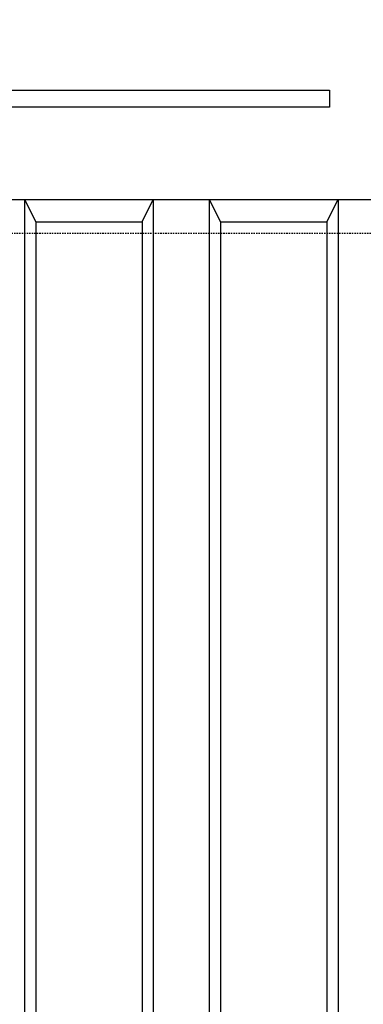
# Model space of a CAD drawing. Extents: x -169 to 7270, y -140 to 2984.
# Tile 472 of 656: x 1556 to 1587, y 1308 to 1396. Entities that reach past the tile are written whole.
import ezdxf

# ---------------------------------------------------------------- set-up
doc = ezdxf.new("R2010")
doc.units = 0
doc.header["$MEASUREMENT"] = 0
doc.linetypes.add('HIDDEN3', pattern=[0.1875, 0.125, -0.0625])
for name, color, linetype in [('TANK-ANCHOR', 4, 'CONTINUOUS'), ('TANK-UST', 5, 'CONTINUOUS'), ('TANK-UST-RIB', 7, 'CONTINUOUS')]:
    doc.layers.add(name, color=color, linetype=linetype)

msp = doc.modelspace()

# ---------------------------------------------------------------- linework, layer by layer
at = {"layer": 'TANK-ANCHOR'}
msp.add_lwpolyline([(1590, 1398.01839), (1410, 1398.01839), (1410, 1380.01839), (1590, 1380.01839)], close=True, dxfattribs=at)
at = {"layer": 'TANK-ANCHOR', "color": 7}
msp.add_lwpolyline([(1548, 1388.26839), (1548, 1389.76839), (1584, 1389.76839), (1584, 1388.26839)], close=True, dxfattribs=at)
at = {"layer": 'TANK-UST'}
msp.add_lwpolyline([(1491.75755, 1378.01839), (1501.25755, 1378.01839), (1502.25755, 1380.01839), (1507.25755, 1380.01839), (1508.25755, 1378.01839), (1517.75755, 1378.01839), (1518.75755, 1380.01839), (1523.75755, 1380.01839), (1524.75755, 1378.01839), (1534.25755, 1378.01839), (1535.25755, 1380.01839), (1540.25755, 1380.01839), (1541.25755, 1378.01839), (1550.75755, 1378.01839), (1551.75755, 1380.01839), (1556.75755, 1380.01839), (1557.75755, 1378.01839), (1567.25755, 1378.01839), (1568.25755, 1380.01839), (1573.25755, 1380.01839), (1574.25755, 1378.01839), (1583.75755, 1378.01839), (1584.75755, 1380.01839), (1589.75755, 1380.01839)], dxfattribs=at)
at = {"layer": 'TANK-UST', "color": 2, "linetype": 'HIDDEN3'}
msp.add_lwpolyline([(1911.25755, 1377.01839), (1915.76255, 1377.01839, -0.9539575), (1915.76255, 1257.01839), (1911.25755, 1257.01839), (1904.0002, 1257.01839), (1808.75, 1257.01839), (1709.73065, 1257.01839), (1484.73065, 1257.01839), (1480.23745, 1257.01839, -0.9539575), (1480.23745, 1377.01839), (1484.73065, 1377.01839), (1709.73065, 1377.01839), (1808.75, 1377.01839), (1904.0002, 1377.01839)], format="xyb", close=True, dxfattribs=at)
at = {"layer": 'TANK-UST-RIB'}
for p, q in [((1556.75755, 1380.01839), (1556.75755, 1254.01839)), ((1568.25755, 1380.01839), (1568.25755, 1254.01839)), ((1573.25755, 1380.01839), (1573.25755, 1254.01839)), ((1584.75755, 1380.01839), (1584.75755, 1254.01839)), ((1557.75755, 1378.01839), (1557.75755, 1256.01839)), ((1567.25755, 1378.01839), (1567.25755, 1256.01839)), ((1574.25755, 1378.01839), (1574.25755, 1256.01839)), ((1583.75755, 1378.01839), (1583.75755, 1256.01839))]:
    msp.add_line(p, q, dxfattribs=at)

doc.saveas('drawing.dxf')
